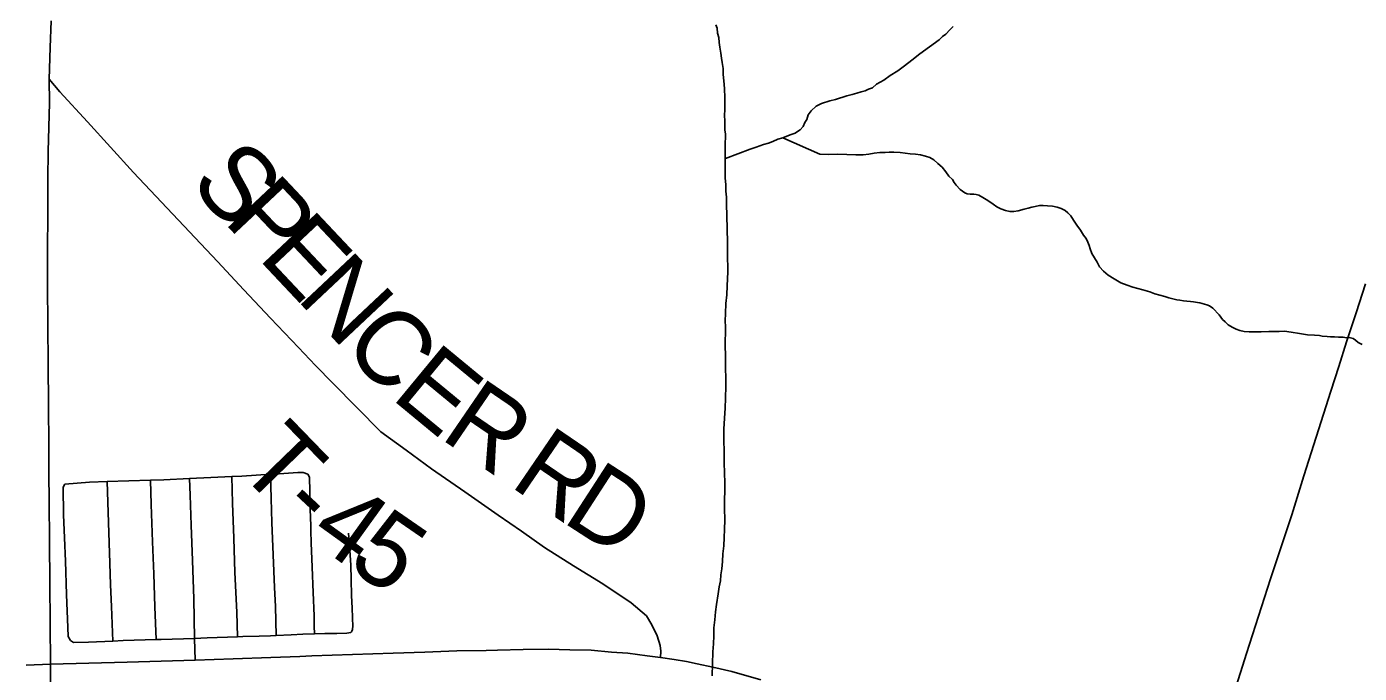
# Model space of a CAD drawing. Extents: x 103424 to 290657, y 38711 to 110967.
# Drawn here: x 214250.897 to 214251.405, y 40212.551 to 40212.798 of the extents above; entities that cross this region are included whole.
import ezdxf

# ---------------------------------------------------------------- set-up
doc = ezdxf.new("R2010")
doc.units = 0
for name, color, linetype in [('GM_X_County_Road', 7, 'Continuous'), ('GM_X_Minor_River', 7, 'Continuous'), ('GM_X_Township_Road', 7, 'Continuous'), ('GM_X_Township_Road_Text', 7, 'Continuous'), ('GM_X_US_Route', 7, 'Continuous')]:
    doc.layers.add(name, color=color, linetype=linetype)

msp = doc.modelspace()

# ---------------------------------------------------------------- linework, layer by layer
at = {"layer": 'GM_X_County_Road'}
msp.add_line((214250.90592, 40212.49001), (214250.90603, 40212.55497), dxfattribs=at)
for points in [[(214250.9056, 40212.77792), (214250.906, 40212.79005), (214250.90633, 40212.80013)], [(214250.90603, 40212.55497), (214250.90592, 40212.5705), (214250.9058, 40212.58603), (214250.90569, 40212.60157), (214250.90557, 40212.6171), (214250.90549, 40212.62767), (214250.90541, 40212.63823), (214250.90529, 40212.65376), (214250.90517, 40212.6693), (214250.90506, 40212.68432), (214250.90494, 40212.69935), (214250.90503, 40212.74001), (214250.90513, 40212.75038), (214250.90541, 40212.75963), (214250.90571, 40212.76888), (214250.9056, 40212.77792)]]:
    msp.add_lwpolyline(points, dxfattribs=at)
at = {"layer": 'GM_X_Minor_River'}
for points in [[(214251.1632, 40212.75416), (214251.16326, 40212.75523), (214251.16323, 40212.75713), (214251.16302, 40212.75846), (214251.16299, 40212.75979), (214251.16297, 40212.76074), (214251.16295, 40212.76207), (214251.16291, 40212.76416), (214251.16306, 40212.76644), (214251.16303, 40212.76853), (214251.16298, 40212.77082), (214251.16292, 40212.77443), (214251.16268, 40212.77727), (214251.16244, 40212.77974), (214251.1624, 40212.78202), (214251.16198, 40212.7843), (214251.16176, 40212.786), (214251.16154, 40212.7879), (214251.16112, 40212.79017), (214251.1609, 40212.79188), (214251.16067, 40212.79378), (214251.16026, 40212.79548), (214251.16004, 40212.79738), (214251.15964, 40212.7987)], [(214251.16326, 40212.7477), (214251.17264, 40212.75122), (214251.1749, 40212.75202), (214251.17773, 40212.75302), (214251.17962, 40212.75362), (214251.18132, 40212.75422), (214251.18321, 40212.75502), (214251.18509, 40212.75562), (214251.1866, 40212.75622), (214251.1883, 40212.75682), (214251.18981, 40212.75742), (214251.19075, 40212.75801), (214251.19169, 40212.75859), (214251.1928, 40212.75994), (214251.19353, 40212.76148), (214251.19427, 40212.76263), (214251.19481, 40212.76435), (214251.19592, 40212.76589), (214251.19779, 40212.76764), (214251.19986, 40212.76862), (214251.20307, 40212.76963), (214251.20515, 40212.77024), (214251.20666, 40212.77065), (214251.20799, 40212.77105), (214251.20949, 40212.77165), (214251.21158, 40212.77207), (214251.21327, 40212.77267), (214251.21497, 40212.77308), (214251.21649, 40212.77349), (214251.21781, 40212.77408), (214251.21931, 40212.77468), (214251.22081, 40212.77603), (214251.22363, 40212.77761), (214251.22607, 40212.77936), (214251.22888, 40212.78112), (214251.23151, 40212.78307), (214251.23432, 40212.78521), (214251.23731, 40212.78755), (214251.24462, 40212.793), (214251.24593, 40212.79417), (214251.24724, 40212.79514), (214251.24873, 40212.79669), (214251.25004, 40212.79804)], [(214251.16403, 40212.71228), (214251.16397, 40212.7157), (214251.16379, 40212.72596), (214251.16371, 40212.73014), (214251.16366, 40212.73299), (214251.16343, 40212.73527), (214251.16339, 40212.73774), (214251.16315, 40212.7404), (214251.1631, 40212.74325), (214251.1632, 40212.75416)], [(214251.18509, 40212.75562), (214251.19926, 40212.74941), (214251.20268, 40212.74928), (214251.2061, 40212.74934), (214251.20952, 40212.74922), (214251.21294, 40212.74909), (214251.21578, 40212.74914), (214251.21787, 40212.74936), (214251.21995, 40212.74978), (214251.22203, 40212.75001), (214251.22412, 40212.75005), (214251.22564, 40212.75008), (214251.22735, 40212.75011), (214251.22982, 40212.74996), (214251.23172, 40212.7498), (214251.23363, 40212.74946), (214251.23572, 40212.74931), (214251.23762, 40212.74915), (214251.23953, 40212.74861), (214251.24106, 40212.74807), (214251.24259, 40212.74715), (214251.24414, 40212.74584), (214251.24587, 40212.74435), (214251.24723, 40212.74267), (214251.2484, 40212.74098), (214251.24975, 40212.73967), (214251.25034, 40212.73854), (214251.25112, 40212.7376), (214251.25267, 40212.73592), (214251.2544, 40212.73462), (214251.25536, 40212.73426), (214251.2565, 40212.73409), (214251.25783, 40212.73411), (214251.25878, 40212.73394), (214251.25973, 40212.73377), (214251.26127, 40212.73284), (214251.26261, 40212.73211), (214251.26396, 40212.73118), (214251.2653, 40212.73025), (214251.26665, 40212.72933), (214251.26818, 40212.72859), (214251.2699, 40212.72786), (214251.27162, 40212.72751), (214251.27314, 40212.72754), (214251.27484, 40212.72776), (214251.27711, 40212.72837), (214251.27862, 40212.72878), (214251.27995, 40212.72918), (214251.28297, 40212.72981), (214251.2843, 40212.72983), (214251.28601, 40212.72967), (214251.28792, 40212.72952), (214251.28963, 40212.72917), (214251.29116, 40212.72863), (214251.29269, 40212.72789), (214251.29366, 40212.72696), (214251.29482, 40212.72584), (214251.2958, 40212.72415), (214251.29716, 40212.72227), (214251.29852, 40212.72039), (214251.2997, 40212.71851), (214251.30067, 40212.7172), (214251.30126, 40212.71588), (214251.30186, 40212.71456), (214251.30226, 40212.71323), (214251.30286, 40212.71153), (214251.30384, 40212.70984), (214251.30482, 40212.70815), (214251.3058, 40212.70645), (214251.30735, 40212.70477), (214251.30908, 40212.70328), (214251.31139, 40212.7018), (214251.31388, 40212.70032), (214251.31637, 40212.69942), (214251.31847, 40212.69869), (214251.32038, 40212.69816), (214251.32229, 40212.69762), (214251.32496, 40212.69691), (214251.32687, 40212.69618), (214251.32878, 40212.69565), (214251.33069, 40212.69511), (214251.33222, 40212.69457), (214251.33374, 40212.69422), (214251.33527, 40212.69386), (214251.33641, 40212.69369), (214251.33774, 40212.69353), (214251.33908, 40212.69336), (214251.34041, 40212.69319), (214251.34155, 40212.69303), (214251.34307, 40212.69286), (214251.34403, 40212.69269), (214251.34574, 40212.69215), (214251.3467, 40212.69198), (214251.34765, 40212.69161), (214251.349, 40212.69069), (214251.35132, 40212.68807), (214251.35268, 40212.68638), (214251.35365, 40212.68545), (214251.35481, 40212.68433), (214251.35635, 40212.6834), (214251.35788, 40212.68267)], [(214251.15819, 40212.55057), (214251.15841, 40212.5597), (214251.15873, 40212.56275), (214251.15887, 40212.56579), (214251.15881, 40212.56883), (214251.15914, 40212.57188), (214251.15946, 40212.57493), (214251.15979, 40212.57779), (214251.16048, 40212.58179), (214251.16081, 40212.58446), (214251.16134, 40212.58675), (214251.16149, 40212.58903), (214251.16183, 40212.59132), (214251.16216, 40212.59418), (214251.1623, 40212.59703), (214251.16262, 40212.60008), (214251.16275, 40212.60332), (214251.16289, 40212.60636), (214251.16301, 40212.60998), (214251.16294, 40212.61435), (214251.16288, 40212.61758), (214251.16301, 40212.621), (214251.16295, 40212.62423), (214251.16288, 40212.62784), (214251.16281, 40212.63183), (214251.16274, 40212.63602), (214251.16266, 40212.64039), (214251.16258, 40212.64457), (214251.16289, 40212.64876), (214251.1632, 40212.65257), (214251.16332, 40212.65637), (214251.16343, 40212.66093), (214251.16337, 40212.66435), (214251.16332, 40212.6674), (214251.16326, 40212.67025), (214251.16321, 40212.6731), (214251.16317, 40212.67576), (214251.16312, 40212.67842), (214251.16326, 40212.68108), (214251.16322, 40212.68355), (214251.16317, 40212.68584), (214251.16331, 40212.68869), (214251.16344, 40212.69249), (214251.16376, 40212.69573), (214251.16389, 40212.69916), (214251.16403, 40212.70182), (214251.16417, 40212.70448), (214251.16413, 40212.70696), (214251.16409, 40212.70924), (214251.16403, 40212.71228)], [(214251.35788, 40212.68267), (214251.35922, 40212.68213), (214251.36093, 40212.68178), (214251.36283, 40212.68162), (214251.36511, 40212.68166), (214251.36739, 40212.6817), (214251.37024, 40212.68175), (214251.37233, 40212.68179), (214251.37422, 40212.68182), (214251.37631, 40212.68186), (214251.37879, 40212.68153), (214251.38202, 40212.68101), (214251.38507, 40212.6805), (214251.38773, 40212.68035), (214251.38963, 40212.6802), (214251.39059, 40212.68003), (214251.39249, 40212.67987), (214251.39382, 40212.6797), (214251.39534, 40212.67973), (214251.39686, 40212.67957), (214251.39857, 40212.6796), (214251.3999, 40212.67943), (214251.40085, 40212.67945), (214251.40238, 40212.6791), (214251.40334, 40212.67854), (214251.4043, 40212.67761), (214251.40583, 40212.67688)]]:
    msp.add_lwpolyline(points, dxfattribs=at)
at = {"layer": 'GM_X_Township_Road'}
msp.add_line((214251.02014, 40212.5985), (214251.01962, 40212.60492), dxfattribs=at)
for points in [[(214250.9056, 40212.77792), (214250.90968, 40212.77309), (214250.92016, 40212.76163), (214250.92896, 40212.752), (214250.93776, 40212.74237), (214250.9484, 40212.73105), (214250.95904, 40212.71973), (214250.96967, 40212.70841), (214250.97977, 40212.69766), (214250.98986, 40212.68692), (214251.00059, 40212.67568), (214251.00711, 40212.66886), (214251.01363, 40212.66204), (214251.02279, 40212.65277), (214251.03196, 40212.6435), (214251.04158, 40212.6365), (214251.0512, 40212.6295), (214251.06395, 40212.62063), (214251.0767, 40212.61175), (214251.08548, 40212.60564), (214251.09427, 40212.59952), (214251.10538, 40212.59253), (214251.11649, 40212.58555), (214251.12727, 40212.5784), (214251.13312, 40212.57337), (214251.13525, 40212.57002), (214251.13718, 40212.56585), (214251.13834, 40212.56205), (214251.1386, 40212.55996), (214251.13845, 40212.55753)], [(214251.34381, 40212.49766), (214251.34401, 40212.5004), (214251.34477, 40212.50451), (214251.34616, 40212.51038), (214251.35091, 40212.52517), (214251.35398, 40212.5347), (214251.35704, 40212.54424), (214251.36178, 40212.55903), (214251.36634, 40212.57326), (214251.3709, 40212.58749), (214251.37495, 40212.59972), (214251.37899, 40212.61195), (214251.38368, 40212.62676), (214251.38836, 40212.64157), (214251.39112, 40212.65029), (214251.39388, 40212.65902), (214251.3969, 40212.66841), (214251.39992, 40212.67781), (214251.4035, 40212.6889), (214251.40709, 40212.7)], [(214250.91152, 40212.62357), (214250.9209, 40212.62434), (214250.92765, 40212.62457), (214250.93589, 40212.62485), (214250.94414, 40212.62513), (214250.9493, 40212.62531), (214250.95899, 40212.62576), (214250.96711, 40212.62614), (214250.97522, 40212.62653), (214250.97896, 40212.6267), (214250.98986, 40212.62736), (214250.99147, 40212.62745), (214251.00038, 40212.62799), (214251.00235, 40212.62808), (214251.0041, 40212.62743)], [(214250.92977, 40212.56379), (214250.92931, 40212.57698), (214250.92899, 40212.58523), (214250.92868, 40212.59347), (214250.92816, 40212.609), (214250.92791, 40212.61679), (214250.92765, 40212.62457)], [(214250.94636, 40212.56439), (214250.94589, 40212.57686), (214250.94542, 40212.58948), (214250.94493, 40212.60165), (214250.94442, 40212.6158), (214250.94414, 40212.62513)], [(214250.96117, 40212.55651), (214250.961, 40212.56483), (214250.96063, 40212.57993), (214250.96018, 40212.59451), (214250.95962, 40212.60796), (214250.95932, 40212.61942), (214250.95899, 40212.62576)], [(214250.97739, 40212.56541), (214250.97702, 40212.57478), (214250.97636, 40212.58998), (214250.97592, 40212.60306), (214250.97548, 40212.61632), (214250.97522, 40212.62653)], [(214250.9921, 40212.5659), (214250.99175, 40212.57701), (214250.99145, 40212.58425), (214250.99094, 40212.59661), (214250.99042, 40212.60897), (214250.99014, 40212.61816), (214250.98986, 40212.62736)], [(214251.00672, 40212.56658), (214251.0066, 40212.56945), (214251.00656, 40212.57341), (214251.00621, 40212.58225), (214251.00579, 40212.59193), (214251.00546, 40212.60125), (214251.0053, 40212.60583), (214251.00522, 40212.60769), (214251.00506, 40212.61401), (214251.00488, 40212.6208), (214251.00472, 40212.6263), (214251.0041, 40212.62743)], [(214250.91374, 40212.56407), (214250.91279, 40212.56548), (214250.91272, 40212.56893), (214250.91223, 40212.58158), (214250.91174, 40212.59424), (214250.9114, 40212.60309), (214250.91106, 40212.61194), (214250.9109, 40212.62242), (214250.91152, 40212.62357)], [(214251.02095, 40212.56764), (214251.0211, 40212.5681), (214251.02117, 40212.56858), (214251.02123, 40212.56928), (214251.02096, 40212.57632), (214251.02082, 40212.58122), (214251.02066, 40212.58732), (214251.0205, 40212.59277), (214251.02014, 40212.5985)], [(214250.91374, 40212.56407), (214250.9149, 40212.56326), (214250.92051, 40212.56341), (214250.92977, 40212.56379), (214250.93371, 40212.56395), (214250.94636, 40212.56439), (214250.9482, 40212.56445), (214250.961, 40212.56483), (214250.96581, 40212.56497), (214250.97739, 40212.56541), (214250.97936, 40212.56548), (214250.98561, 40212.56563), (214250.9899, 40212.56579), (214250.9921, 40212.5659), (214250.99781, 40212.56617), (214251.00217, 40212.56639), (214251.00672, 40212.56658), (214251.01056, 40212.56667), (214251.01523, 40212.56673), (214251.01893, 40212.56679), (214251.02046, 40212.5671), (214251.02079, 40212.56737), (214251.02095, 40212.56764)]]:
    msp.add_lwpolyline(points, dxfattribs=at)
at = {"layer": 'GM_X_US_Route'}
for points in [[(214251.00108, 40212.55796), (214251.00559, 40212.55811), (214251.02111, 40212.55865), (214251.03664, 40212.55918), (214251.04875, 40212.5596), (214251.06085, 40212.56002), (214251.07202, 40212.56024)], [(214251.07202, 40212.56024), (214251.07638, 40212.56033), (214251.08614, 40212.56053), (214251.09589, 40212.56073), (214251.10399, 40212.5605), (214251.11209, 40212.56027), (214251.11981, 40212.55961), (214251.12611, 40212.55915), (214251.13347, 40212.55819), (214251.13845, 40212.55753)], [(214250.89678, 40212.55461), (214250.90603, 40212.55497), (214250.92065, 40212.55533), (214250.93527, 40212.5557), (214250.94822, 40212.55611), (214250.96117, 40212.55651), (214250.97562, 40212.55704), (214250.99006, 40212.55758), (214251.00108, 40212.55796)], [(214251.13845, 40212.55753), (214251.14374, 40212.55672), (214251.14845, 40212.55595), (214251.15246, 40212.55514), (214251.15845, 40212.55382), (214251.16567, 40212.5522), (214251.17669, 40212.54905)]]:
    msp.add_lwpolyline(points, dxfattribs=at)

# ---------------------------------------------------------------- texts
at = {"layer": 'GM_X_Township_Road_Text'}
for s, rotation, p in [('S', 313.2694, (214250.95849, 40212.73778)), ('P', 313.2661, (214250.97162, 40212.72382)), ('E', 313.2716, (214250.98476, 40212.70986)), ('N', 313.261, (214250.99933, 40212.69439)), ('C', 313.4575, (214251.01653, 40212.67611)), ('E', 320.4639, (214251.03535, 40212.65658)), ('R', 325.6354, (214251.05398, 40212.64138)), ('T', 314.0818, (214250.97637, 40212.62985)), ('R', 325.6942, (214251.08053, 40212.62319)), ('D', 327.075, (214251.10042, 40212.60963)), ('-', 316.8836, (214250.99223, 40212.61353)), ('4', 324.2269, (214251.00381, 40212.60303)), ('5', 325.3847, (214251.01852, 40212.59244))]:
    msp.add_text(s, height=0.02841, rotation=rotation, dxfattribs=at).set_placement(p)

doc.saveas('drawing.dxf')
